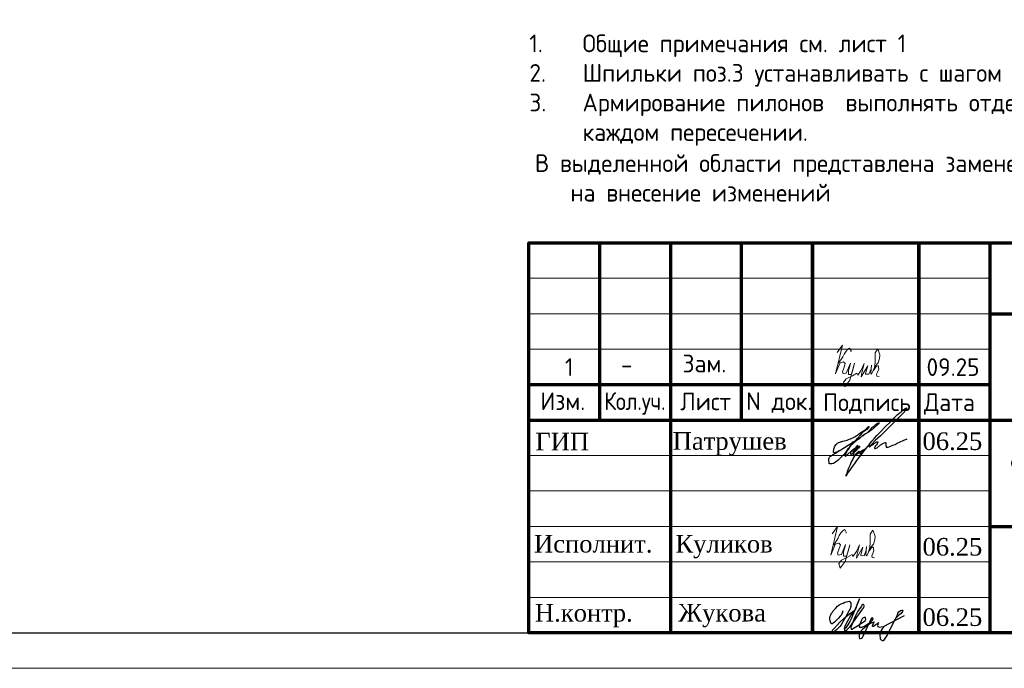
# Model space of a CAD drawing. Header units: millimetres. Extents: x 376598 to 1249954, y -318491 to -22134.
# Tile 367 of 444: x 1089238 to 1103118, y -318491 to -309345. Entities that reach past the tile are written whole.
import ezdxf

# ---------------------------------------------------------------- set-up
doc = ezdxf.new("R2010")
doc.units = ezdxf.units.MM
for name, color, linetype in [('PDF _S_NET_PROFILE_AXIS', 7, 'Continuous'), ('PDF7_Text', 7, 'Continuous'), ('PDF8_Text', 7, 'Continuous'), ('ТОЛСТЫЕ_ОСНОВНЫЕ', 6, 'Continuous')]:
    doc.layers.add(name, color=color, linetype=linetype)
for name, color, linetype, lineweight in [('Выноски', 20, 'Continuous', 20), ('размер', 1, 'Continuous', 25), ('Рамка', 7, 'Continuous', 70), ('Текст', 7, 'Continuous', 25), ('ТОНКИЕ', 7, 'Continuous', 9)]:
    doc.layers.add(name, color=color, linetype=linetype, lineweight=lineweight)
doc.styles.add('GOST-2.304_Type-B', font='GOST_Common.ttf')
doc.styles.add('PDF Times New Roman', font='times.ttf')
doc.styles.add('ГОСТ', font='GOST_Common.ttf')

# ---------------------------------------------------------------- blocks, each defined once
blk = doc.blocks.new('*U56')
at = {"layer": 'ТОЛСТЫЕ_ОСНОВНЫЕ', "color": 6}
blk.add_lwpolyline([(20, 5), (415, 5), (415, 292), (20, 292)], close=True, dxfattribs=at)
at = {"layer": 'ТОНКИЕ'}
blk.add_lwpolyline([(0, 0), (420, 0), (420, 297), (0, 297)], close=True, dxfattribs=at)
blk = doc.blocks.new('11')
at = {"layer": 'Выноски'}
for p, q in [((47962, 66737), (47989, 66781)), ((47989, 66781), (48016, 66806)), ((48016, 66806), (48038, 66823)), ((48038, 66823), (48060, 66786)), ((48060, 66786), (48058, 66769)), ((47885, 66608), (47944, 66700)), ((47944, 66700), (47962, 66737))]:
    blk.add_line(p, q, dxfattribs=at)
blk.add_lwpolyline([(47863, 66761), (47937, 66865), (47843, 66458), (47885, 66564), (47905, 66616), (47954, 66628), (47979, 66606), (47957, 66539), (47937, 66487), (47947, 66458), (47991, 66470), (48051, 66611), (48041, 66569), (48023, 66505), (48023, 66448), (48065, 66448), (48090, 66529), (48110, 66608), (48043, 66369), (47972, 66275), (47954, 66344), (47991, 66389), (48078, 66431), (48142, 66470), (48154, 66441), (48204, 66512), (48246, 66606), (48209, 66455), (48204, 66418), (48295, 66574), (48265, 66463), (48265, 66455), (48312, 66453), (48342, 66529), (48347, 66584), (48337, 66465), (48349, 66453), (48401, 66569), (48443, 66616), (48461, 66678), (48466, 66727), (48436, 66811), (48399, 66754), (48399, 66618), (48389, 66549), (48374, 66507), (48416, 66564), (48441, 66576), (48451, 66524), (48433, 66482), (48419, 66453), (48424, 66428), (48458, 66421)], dxfattribs=at)
blk = doc.blocks.new('яяя')
at = {"lineweight": 30}
for points in [[(345424, 110432), (345425, 110410), (345424, 110397), (345417, 110379), (345406, 110350), (345390, 110319), (345357, 110275), (345310, 110221), (345265, 110176), (345198, 110110), (345161, 110077), (345133, 110066), (345116, 110066), (345102, 110075), (345090, 110091), (345082, 110115), (345074, 110146), (345066, 110182), (345064, 110206), (345067, 110234), (345077, 110278), (345095, 110320), (345114, 110361), (345134, 110395), (345159, 110428), (345195, 110469), (345228, 110506), (345284, 110560), (345331, 110595), (345379, 110625), (345435, 110648), (345486, 110670), (345532, 110686), (345573, 110696), (345605, 110698), (345621, 110695), (345635, 110687), (345648, 110671), (345656, 110649), (345659, 110625), (345659, 110583), (345656, 110553), (345647, 110523), (345635, 110489), (345387, 110033), (345349, 109985), (345311, 109948), (345247, 109889), (345209, 109858), (345192, 109844), (345180, 109837), (345157, 109833), (345150, 109835), (345140, 109842), (345135, 109856), (345138, 109881), (345148, 109892), (345183, 109930), (345267, 110024), (345343, 110105), (345455, 110213), (345617, 110343), (345775, 110456), (345811, 110526), (345838, 110607), (345890, 110740), (345902, 110771), (345698, 110295), (345672, 110226), (345626, 110132), (345572, 110032), (345518, 109953), (345481, 109918), (345497, 110001), (345567, 110147), (345655, 110301), (345760, 110442)], [(345481, 109918), (345476, 109896), (345475, 109874), (345485, 109861), (345506, 109866), (345539, 109891), (345632, 109983), (345968, 110450), (346022, 110527), (346029, 110560), (346027, 110579), (346026, 110590), (346010, 110605), (345993, 110609), (345975, 110601), (345962, 110584), (345954, 110562), (345857, 110421), (345783, 110292), (345741, 110183), (345701, 110079), (345665, 109985), (345660, 109952), (345666, 109929), (345669, 109915), (345682, 109910), (345702, 109914), (345735, 109941), (345846, 110007), (346065, 110160), (346075, 110193), (346070, 110217), (346066, 110236), (346052, 110241), (346030, 110241), (346007, 110228), (345978, 110203), (345960, 110164), (345892, 110010), (345895, 109986), (345904, 109966), (345925, 109964), (345969, 109968), (346045, 110000), (346218, 110114), (346261, 110154), (346280, 110184), (346282, 110210), (346278, 110225), (346263, 110229), (346241, 110222), (346220, 110198), (346162, 110049), (345989, 109904), (345932, 109849), (345906, 109805), (345891, 109739), (345890, 109690), (345899, 109652), (345924, 109647), (345956, 109655), (345980, 109674), (346058, 109838), (346158, 110046), (346261, 110098), (346314, 110120), (346292, 110079), (346269, 110036), (346261, 110008), (346267, 109998), (346293, 109998), (346363, 110039), (346445, 110095), (346421, 110068), (346414, 110040), (346407, 110011), (346416, 109990), (346466, 109972), (346509, 109977), (346574, 109984), (347172, 110293)], [(346586, 109971), (346543, 109917), (346509, 109873), (346489, 109825), (346475, 109767), (346472, 109710), (346478, 109675), (346485, 109641), (346501, 109621), (346517, 109602), (346542, 109589), (346568, 109592), (346605, 109620), (346680, 109731), (346736, 109842), (346865, 110115), (346962, 110290), (346969, 110318), (346979, 110360), (347013, 110403), (347056, 110434), (347091, 110450), (347109, 110450), (347121, 110434), (347115, 110405), (347072, 110355), (347012, 110307), (346924, 110222)]]:
    blk.add_lwpolyline(points, dxfattribs=at)
blk = doc.blocks.new('штамп кж1.1')
at = {"layer": 'PDF _S_NET_PROFILE_AXIS', "lineweight": 30, "elevation": 0}
blk.add_lwpolyline([(409123, -83320), (409140, -83299), (409161, -83282), (409174, -83265), (409208, -83231), (409216, -83227), (409221, -83219), (409229, -83214), (409238, -83206), (409259, -83189), (409276, -83176), (409288, -83172), (409297, -83172), (409297, -83176), (409293, -83185), (409280, -83198), (409191, -83274), (409174, -83282), (409157, -83299), (409106, -83329), (409085, -83341), (409060, -83358), (409055, -83363), (409051, -83363), (409060, -83358), (409072, -83350), (409077, -83350), (409081, -83346), (409077, -83350), (409072, -83354), (409064, -83358), (409047, -83371), (409030, -83380), (409013, -83397), (408971, -83426), (408933, -83460), (408890, -83502), (408878, -83515), (408873, -83524), (408865, -83528), (408857, -83540), (408840, -83562), (408827, -83583), (408818, -83600), (408797, -83625), (408772, -83646), (408717, -83701), (408683, -83727), (408666, -83735), (408653, -83744), (408628, -83752), (408603, -83752), (408594, -83744), (408590, -83731), (408586, -83706), (408586, -83680), (408590, -83667), (408598, -83655), (408611, -83642), (408636, -83629), (408645, -83621), (408662, -83612), (408683, -83600), (408696, -83595), (408708, -83583), (408725, -83574), (408742, -83562), (408785, -83536), (408831, -83507), (408873, -83481), (408912, -83456), (408928, -83443), (408941, -83435), (408954, -83430), (408962, -83422), (408962, -83426), (408954, -83430), (408950, -83435), (408937, -83443), (408920, -83456), (408882, -83477), (408797, -83532), (408755, -83557), (408721, -83574), (408708, -83583), (408696, -83587), (408687, -83591), (408679, -83591), (408666, -83595), (408658, -83591), (408653, -83587), (408653, -83570), (408658, -83557), (408658, -83545), (408662, -83528), (408674, -83502), (408691, -83477), (408700, -83468), (408704, -83460), (408717, -83456), (408751, -83439), (408763, -83439), (408772, -83435), (408785, -83430), (408848, -83418), (408873, -83405), (408895, -83397), (408933, -83380), (408954, -83371), (408975, -83358), (408992, -83346), (409005, -83333), (409039, -83308), (409064, -83295), (409077, -83286), (409094, -83274), (409127, -83244), (409144, -83231), (409153, -83223), (409157, -83223), (409149, -83240), (409123, -83265), (409111, -83274), (409077, -83299), (409064, -83308), (409051, -83320), (409026, -83350), (409013, -83363), (409009, -83371), (408992, -83392), (408979, -83401), (408967, -83418), (408962, -83422), (408962, -83426), (408958, -83430), (408950, -83435), (408937, -83447), (408916, -83473), (408903, -83485), (408890, -83502), (408882, -83515), (408873, -83524), (408869, -83528), (408873, -83524), (408878, -83524), (408873, -83528), (408865, -83549), (408857, -83553), (408852, -83562), (408848, -83566), (408823, -83617), (408823, -83629), (408818, -83638), (408823, -83642), (408827, -83642), (408840, -83629), (408852, -83621), (408907, -83566), (408941, -83540), (408954, -83528), (408967, -83524), (408971, -83515), (408984, -83502), (408988, -83494), (408996, -83494), (408996, -83498), (408979, -83515), (408962, -83536), (408937, -83557), (408924, -83566), (408912, -83579), (408907, -83579), (408899, -83583), (408895, -83591), (408895, -83612), (408899, -83617), (408907, -83617), (408920, -83608), (408937, -83591), (408945, -83579), (408954, -83570), (408979, -83540), (408996, -83524), (409005, -83511), (409017, -83507), (409022, -83502), (409026, -83502), (409013, -83515), (409005, -83528), (408992, -83536), (408971, -83562), (408954, -83583), (408945, -83591), (408941, -83600), (408937, -83612), (408937, -83625), (408941, -83629), (408954, -83634), (408958, -83629), (408967, -83612), (408979, -83600), (409000, -83583), (409009, -83574), (409022, -83574), (409026, -83583), (409026, -83608), (409030, -83608), (409039, -83604), (409051, -83595), (409077, -83570), (409085, -83557), (409089, -83553), (409089, -83549), (409085, -83549), (409081, -83553), (409072, -83557), (409047, -83574), (409017, -83595), (408979, -83621), (408971, -83625), (408958, -83629), (408950, -83638), (408933, -83663), (408924, -83684), (408903, -83722), (408886, -83765), (408865, -83811), (408848, -83862), (408840, -83883), (408827, -83909), (408827, -83921), (408831, -83921), (408835, -83917), (408840, -83909), (408848, -83896), (408852, -83888), (408861, -83875), (408886, -83841), (408903, -83816), (408924, -83782), (408954, -83748), (408984, -83706), (409043, -83625), (409077, -83583), (409106, -83545), (409132, -83511), (409157, -83481), (409174, -83456), (409195, -83430), (409229, -83388), (409263, -83350), (409305, -83308), (409394, -83214), (409441, -83172), (409479, -83130), (409517, -83092), (409551, -83062), (409580, -83037), (409606, -83016), (409627, -82999), (409644, -82986), (409657, -82977), (409665, -82969), (409674, -82969), (409674, -82965), (409682, -82960), (409682, -82982), (409674, -82994), (409665, -83003), (409661, -83011), (409563, -83109), (409538, -83138), (409504, -83168), (409318, -83354), (409242, -83422), (409187, -83477), (409178, -83490), (409170, -83498), (409161, -83502), (409157, -83507), (409157, -83511), (409161, -83511), (409170, -83507), (409182, -83494), (409212, -83477), (409225, -83464), (409238, -83460), (409246, -83452), (409263, -83443), (409276, -83443), (409276, -83452), (409267, -83468), (409259, -83481), (409242, -83502), (409238, -83515), (409233, -83524), (409229, -83528), (409229, -83532), (409238, -83540), (409242, -83536), (409246, -83536), (409254, -83532), (409267, -83524), (409318, -83485), (409356, -83460), (409381, -83452), (409386, -83452), (409390, -83456), (409390, -83494), (409394, -83507), (409398, -83515), (409407, -83519), (409415, -83515), (409424, -83515), (409449, -83507), (409492, -83490), (409521, -83477), (409551, -83460), (409593, -83443), (409635, -83422), (409690, -83397)], dxfattribs=at)
at = {"layer": 'Рамка', "color": 7}
for p, q in [((405358, -83134), (405358, -80634)), ((407358, -83134), (407358, -80634)), ((410858, -81634), (422858, -81634)), ((404358, -82634), (410858, -82634)), ((404358, -83134), (422858, -83134)), ((410858, -84634), (422858, -84634))]:
    blk.add_line(p, q, dxfattribs=at)
at = {"layer": 'Рамка'}
for p, q in [((406358, -86134), (406358, -80634)), ((408358, -86134), (408358, -80634)), ((408358, -80634), (408358, -86134)), ((409858, -80634), (409858, -86134)), ((409858, -86134), (409858, -80634)), ((410858, -80634), (410858, -86134))]:
    blk.add_line(p, q, dxfattribs=at)
at = {"layer": 'Рамка', "color": 7, "lineweight": 15}
for p, q in [((404358, -81134), (410858, -81134)), ((404358, -81634), (410858, -81634)), ((404358, -82134), (410858, -82134)), ((404358, -83634), (410858, -83634)), ((404358, -84134), (410858, -84134)), ((404358, -84634), (410858, -84634)), ((404358, -85134), (410858, -85134)), ((404358, -85634), (410858, -85634))]:
    blk.add_line(p, q, dxfattribs=at)
at = {"layer": 'Рамка'}
blk.add_lwpolyline([(422858, -86134), (404358, -86134), (404358, -80634), (422858, -80634)], close=True, dxfattribs=at)
at = {"color": 2, "lineweight": 60, "xscale": 0.5, "yscale": 0.5, "zscale": 0.5}
blk.add_blockref('яяя', (236070, -141038), dxfattribs=at)
at = {"layer": 'Выноски', "color": 0}
blk.add_blockref('11', (360773, -151499), dxfattribs=at)
at = {"layer": 'PDF7_Text', "char_height": 248, "attachment_point": 7, "style": 'PDF Times New Roman'}
for s, insert in [('06.25', (409908, -83561)), ('Патрушев', (406387, -83634)), ('06.25', (409908, -85050)), ('Жукова', (406466, -86056)), ('06.25', (409908, -86042))]:
    blk.add_mtext(s, dxfattribs=dict(at, insert=insert))
at = {"layer": 'PDF7_Text', "insert": (410912, -84467), "char_height": 180, "width": 6881.02, "attachment_point": 7, "style": 'PDF Times New Roman'}
blk.add_mtext('\\pxqc;Жилой дом со встроенными помещениями общественно-делового и коммерческого назначения на первом этаже здания и встроенно-пристроенным поликлиническим учреждением (поз. 2.2-2.3)', dxfattribs=at)
at = {"layer": 'PDF7_Text', "insert": (406426, -85084), "char_height": 247.95, "attachment_point": 7, "style": 'PDF Times New Roman'}
blk.add_mtext_dynamic_manual_height_columns('{\\C256;Куликов}', width=2000, gutter_width=1250, heights=[0], dxfattribs=at)
at = {"layer": 'PDF8_Text', "char_height": 248, "attachment_point": 7, "style": 'PDF Times New Roman'}
for s, insert in [('ГИП', (404451, -83561)), ('Исполнит.', (404432, -85007)), ('Н.контр.', (404445, -86056))]:
    blk.add_mtext(s, dxfattribs=dict(at, insert=insert))
at = {"layer": 'Текст', "color": 7, "style": 'ГОСТ'}
for s, p in [('Изм.', (404522, -82993)), ('Лист', (406493, -82996)), ('N док.', (407423, -82993)), ('Подпись', (408507, -83008)), ('Дата', (409929, -83008))]:
    blk.add_text(s, height=250, dxfattribs=at).set_placement(p)
at = {"layer": 'Текст', "color": 7, "style": 'ГОСТ', "width": 0.9}
blk.add_text('Кол.уч.', height=250, dxfattribs=at).set_placement((405423, -82992))

msp = doc.modelspace()

# ---------------------------------------------------------------- block references
at = {"xscale": 100, "yscale": 100, "zscale": 100}
msp.add_blockref('*U56', (1073415.1, -318491.4), dxfattribs=at)
at = {"layer": 'Выноски'}
msp.add_blockref('11', (1052897.7, -380798.7), dxfattribs=at)
at = {"layer": 'размер'}
msp.add_blockref('штамп кж1.1', (692056.8, -231857.1), dxfattribs=at)

# ---------------------------------------------------------------- texts
at = {"ltscale": 100, "insert": (1096423.4, -309554.5), "char_height": 250, "width": 17398.124, "attachment_point": 1, "style": 'GOST-2.304_Type-B'}
msp.add_mtext('\\pxi-3,l3,t3,20;1.^IОбщие примечания см. лист 1\\P2.^IШпильки поз.3 устанавливать с шагом 400 по вертикали и с шагом  400 по горизонтали.\\P3.^IАрмирование пилонов  выполнять отдельными стержнями. Арматуру вязать вязальной проволокой в каждом пересечении.', dxfattribs=at)
at = {"layer": 'Выноски', "color": 240, "true_color": 0xed1f24, "insert": (1096502.2, -311243.1, -3100), "char_height": 250, "width": 18219.66, "attachment_point": 1, "style": 'ГОСТ'}
msp.add_mtext('\\pxi-2,l2,sm1;В выделенной области представлена замененная ( актуальная) версия. Содержание изменения см. в листе разрешения на внесение изменений', dxfattribs=at)
at = {"layer": 'Текст', "color": 7, "style": 'GOST-2.304_Type-B'}
for s, p in [('Зам.', (1098582.7, -314318.3)), ('-', (1097713.7, -314334.8)), ('09.25', (1102022.3, -314368.7))]:
    msp.add_text(s, height=250, dxfattribs=at).set_placement(p)
at = {"layer": 'Текст', "color": 7, "insert": (1096923.7, -313703.2), "char_height": 250, "attachment_point": 1, "style": 'ГОСТ'}
msp.add_mtext_dynamic_manual_height_columns('\\pxsm1,qc;\\P\\ps*,q*;1', width=7000, gutter_width=12.5, heights=[1500], dxfattribs=at)

doc.saveas('drawing.dxf')
